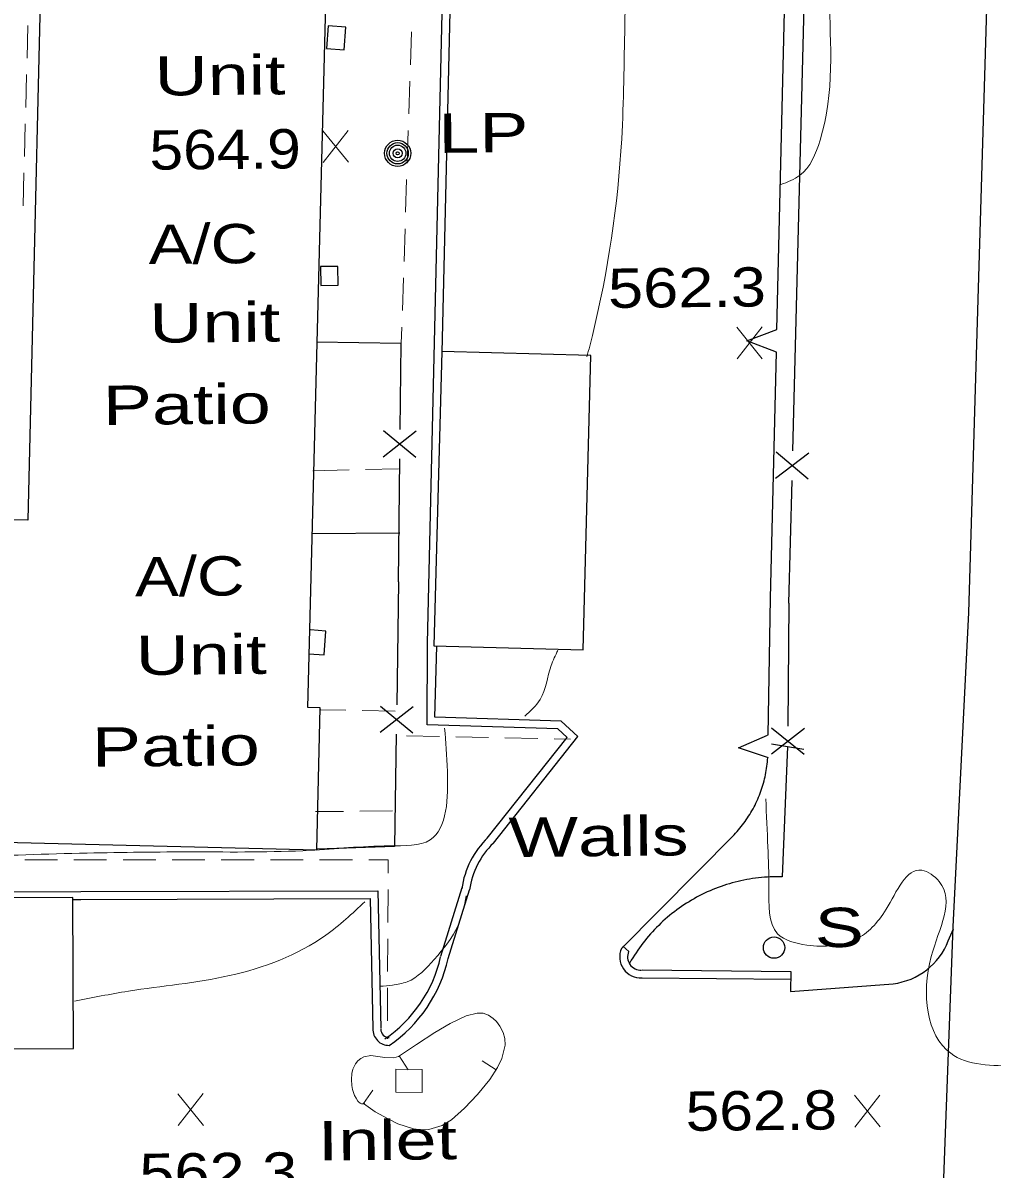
# Model space of a CAD drawing. Extents: x 2361708 to 2370558, y 6977955 to 6991887.
# Drawn here: x 2366129.1 to 2366247.3, y 6986721.6 to 6986861.5 of the extents above; entities that cross this region are included whole.
import ezdxf

# ---------------------------------------------------------------- set-up
doc = ezdxf.new("R2010")
doc.units = 0
doc.header["$LTSCALE"] = 1.9
for name, color, linetype, lineweight in [('11', 7, 'Continuous', 25), ('13', 7, 'Continuous', 13), ('14', 7, 'Continuous', 13), ('17', 7, 'Continuous', 25), ('18', 7, 'Continuous', 25), ('2', 7, 'Continuous', 25), ('20', 7, 'Continuous', 25), ('21', 7, 'Continuous', 25), ('23', 7, 'Continuous', 25), ('31', 7, 'Continuous', 13), ('35', 7, 'Continuous', 13), ('37', 7, 'Continuous', 13), ('9', 7, 'Continuous', 13)]:
    doc.layers.add(name, color=color, linetype=linetype, lineweight=lineweight)

msp = doc.modelspace()

# ---------------------------------------------------------------- linework, layer by layer
at = {"layer": '11'}
for points in [[(2366131.818, 6986891.526), (2366129.671, 6986800.841), (2366127.67, 6986800.892), (2366126.715, 6986761.541), (2366164.916, 6986760.604), (2366165.341, 6986777.929), (2366163.83, 6986777.965), (2366167.304, 6986913.144), (2366169.234, 6986913.093), (2366169.659, 6986928.407), (2366174.28, 6986928.271), (2366175.16, 6986958.751), (2366133.547, 6986959.945), (2366132.705, 6986930.746), (2366130.524, 6986930.805), (2366129.497, 6986891.583)], [(2366180.178, 6986821.442), (2366179.219, 6986785.511), (2366197.435, 6986785.025), (2366198.392, 6986820.955)], [(2366135.15, 6986754.771), (2366027.718, 6986754.398), (2366027.783, 6986735.978), (2366135.215, 6986736.361)]]:
    msp.add_lwpolyline(points, close=True, dxfattribs=at)
at = {"layer": '13'}
for p, q in [((2366129.676, 6986861.234), (2366129.564, 6986857.232)), ((2366176.364, 6986856.428), (2366176.496, 6986860.429)), ((2366129.513, 6986855.232), (2366129.401, 6986851.23)), ((2366176.161, 6986850.425), (2366176.293, 6986854.427)), ((2366129.351, 6986849.23), (2366129.239, 6986845.229)), ((2366175.969, 6986844.424), (2366176.1, 6986848.425)), ((2366129.187, 6986843.228), (2366129.086, 6986839.227)), ((2366175.765, 6986838.421), (2366175.897, 6986842.423)), ((2366175.573, 6986832.419), (2366175.704, 6986836.42)), ((2366175.37, 6986826.417), (2366175.502, 6986830.418)), ((2366175.228, 6986822.415), (2366175.299, 6986824.416)), ((2366179.895, 6986774.438), (2366175.894, 6986774.52)), ((2366185.896, 6986774.315), (2366181.895, 6986774.397)), ((2366191.898, 6986774.192), (2366187.897, 6986774.274)), ((2366195.899, 6986774.11), (2366193.898, 6986774.151)), ((2366129.275, 6986759.385), (2366133.276, 6986759.383)), ((2366135.276, 6986759.382), (2366139.276, 6986759.38)), ((2366141.276, 6986759.379), (2366145.276, 6986759.378)), ((2366147.276, 6986759.377), (2366151.277, 6986759.375)), ((2366153.277, 6986759.374), (2366157.277, 6986759.372)), ((2366159.277, 6986759.371), (2366163.277, 6986759.379)), ((2366165.277, 6986759.378), (2366169.277, 6986759.386)), ((2366173.622, 6986755.747), (2366173.61, 6986751.747)), ((2366173.599, 6986749.746), (2366173.577, 6986745.746)), ((2366173.567, 6986743.746), (2366173.555, 6986739.745)), ((2366173.544, 6986737.745), (2366173.546, 6986737.535))]:
    msp.add_line(p, q, dxfattribs=at)
msp.add_lwpolyline([(2366171.278, 6986759.385), (2366173.638, 6986759.387), (2366173.633, 6986757.747)], dxfattribs=at)
at = {"layer": '14'}
for p, q in [((2366168.884, 6986806.974), (2366164.425, 6986806.872)), ((2366174.884, 6986807.111), (2366170.884, 6986807.023)), ((2366168.473, 6986777.639), (2366165.413, 6986777.68)), ((2366174.475, 6986777.546), (2366170.474, 6986777.608)), ((2366168.171, 6986765.306), (2366164.781, 6986765.283)), ((2366174.171, 6986765.363), (2366170.171, 6986765.325))]:
    msp.add_line(p, q, dxfattribs=at)
at = {"layer": '17'}
for p, q in [((2366177.07, 6986811.692), (2366173.03, 6986808.544)), ((2366177.031, 6986808.492), (2366173.069, 6986811.744)), ((2366174.885, 6986793.32), (2366175.062, 6986808.323)), ((2366224.998, 6986809.039), (2366220.917, 6986805.939)), ((2366224.918, 6986805.838), (2366221.007, 6986809.141)), ((2366222.562, 6986790.694), (2366222.949, 6986805.688)), ((2366175.068, 6986799.243), (2366164.268, 6986799.19)), ((2366174.885, 6986793.32), (2366174.678, 6986778.318)), ((2366222.562, 6986790.694), (2366222.425, 6986775.692)), ((2366172.66, 6986774.949), (2366176.7, 6986778.097)), ((2366172.699, 6986778.149), (2366176.66, 6986774.897)), ((2366220.417, 6986772.313), (2366224.447, 6986775.472)), ((2366220.447, 6986775.514), (2366224.417, 6986772.271))]:
    msp.add_line(p, q, dxfattribs=at)
for points in [[(2366223.045, 6986809.29), (2366224.428, 6986863.575), (2366224.574, 6986869.267)], [(2366175.108, 6986811.924), (2366175.228, 6986822.415), (2366164.876, 6986822.557)], [(2366174.622, 6986774.717), (2366174.432, 6986761.015), (2366164.995, 6986760.675)], [(2366220.425, 6986773.544), (2366222.399, 6986773.212), (2366224.372, 6986772.881)]]:
    msp.add_lwpolyline(points, dxfattribs=at)
at = {"layer": '18'}
for p, q in [((2366221.084, 6986824.102), (2366222.493, 6986884.088)), ((2366220.316, 6986791.343), (2366221.021, 6986821.331)), ((2366220.015, 6986774.619), (2366220.316, 6986791.343)), ((2366222.399, 6986773.212), (2366221.73, 6986757.315))]:
    msp.add_line(p, q, dxfattribs=at)
for points in [[(2366221.021, 6986821.331), (2366217.426, 6986822.737), (2366221.084, 6986824.102)], [(2366220.041, 6986771.849), (2366216.38, 6986773.055), (2366219.955, 6986774.619)], [(2366202.112, 6986748.578), (2366215.861, 6986762.449), (2366216.039, 6986762.641), (2366216.217, 6986762.833), (2366216.385, 6986763.034), (2366216.553, 6986763.236), (2366216.721, 6986763.437), (2366216.879, 6986763.639), (2366217.047, 6986763.85), (2366217.196, 6986764.062), (2366217.343, 6986764.273), (2366217.491, 6986764.495), (2366217.639, 6986764.707), (2366217.777, 6986764.928), (2366217.915, 6986765.159), (2366218.043, 6986765.38), (2366218.171, 6986765.611), (2366218.298, 6986765.843), (2366218.416, 6986766.074), (2366218.534, 6986766.305), (2366218.642, 6986766.546), (2366218.749, 6986766.787), (2366218.847, 6986767.028), (2366218.945, 6986767.269), (2366219.043, 6986767.51), (2366219.13, 6986767.76), (2366219.217, 6986768.011), (2366219.305, 6986768.253), (2366219.383, 6986768.503), (2366219.451, 6986768.754), (2366219.518, 6986769.014), (2366219.586, 6986769.265), (2366219.643, 6986769.516), (2366219.701, 6986769.776), (2366219.749, 6986770.026), (2366219.796, 6986770.287), (2366219.834, 6986770.547), (2366219.871, 6986770.808), (2366219.909, 6986771.068), (2366219.936, 6986771.328), (2366219.954, 6986771.588), (2366219.981, 6986771.849)], [(2366221.73, 6986757.315), (2366221.37, 6986757.321), (2366221.01, 6986757.318), (2366220.65, 6986757.314), (2366220.28, 6986757.301), (2366219.92, 6986757.287), (2366219.56, 6986757.264), (2366219.2, 6986757.231), (2366218.841, 6986757.187), (2366218.481, 6986757.144), (2366218.122, 6986757.1), (2366217.762, 6986757.037), (2366217.413, 6986756.984), (2366217.053, 6986756.91), (2366216.704, 6986756.837), (2366216.345, 6986756.754), (2366215.996, 6986756.67), (2366215.647, 6986756.577), (2366215.297, 6986756.474), (2366214.948, 6986756.37), (2366214.61, 6986756.257), (2366214.271, 6986756.144), (2366213.932, 6986756.021), (2366213.593, 6986755.887), (2366213.254, 6986755.754), (2366212.925, 6986755.611), (2366212.587, 6986755.468), (2366212.258, 6986755.315), (2366211.94, 6986755.151), (2366211.611, 6986754.988), (2366211.293, 6986754.815), (2366210.975, 6986754.642), (2366210.666, 6986754.469), (2366210.358, 6986754.276), (2366210.05, 6986754.084), (2366209.742, 6986753.891), (2366209.444, 6986753.688), (2366209.145, 6986753.485), (2366208.858, 6986753.272), (2366208.57, 6986753.049), (2366208.282, 6986752.827), (2366207.994, 6986752.604), (2366207.726, 6986752.371), (2366207.448, 6986752.139), (2366207.181, 6986751.886), (2366206.913, 6986751.644), (2366206.656, 6986751.391), (2366206.398, 6986751.139), (2366206.151, 6986750.877), (2366205.903, 6986750.614), (2366205.655, 6986750.341), (2366205.418, 6986750.069), (2366205.19, 6986749.797), (2366204.963, 6986749.515), (2366204.736, 6986749.233), (2366204.519, 6986748.941), (2366204.301, 6986748.649), (2366204.094, 6986748.357), (2366203.897, 6986748.055), (2366203.7, 6986747.753), (2366203.503, 6986747.441), (2366203.316, 6986747.129), (2366203.139, 6986746.818), (2366203.07, 6986746.707)]]:
    msp.add_lwpolyline(points, dxfattribs=at)
at = {"layer": '2'}
for p, q in [((2366244.494, 6986789.563), (2366247.106, 6986876.532)), ((2366180.239, 6986821.303), (2366181.47, 6986874.787)), ((2366180.06, 6986747.618), (2366182.66, 6986756.003)), ((2366180.973, 6986747.337), (2366183.573, 6986755.721)), ((2366242.005, 6986749.517), (2366242.661, 6986750.954)), ((2366202.996, 6986748.196), (2366202.289, 6986748.849)), ((2366204.637, 6986745.942), (2366222.8, 6986745.765)), ((2366204.626, 6986744.982), (2366222.789, 6986744.804))]:
    msp.add_line(p, q, dxfattribs=at)
for points in [[(2366178.456, 6986785.814), (2366180.517, 6986875.008), (2366182.634, 6986957.293), (2366198.796, 6986957.246), (2366200.114, 6986958.469), (2366200.685, 6986975.165)], [(2366240.412, 6986692.059), (2366242.589, 6986751.213), (2366244.494, 6986789.563)], [(2366185.723, 6986762.012), (2366195.497, 6986774.336), (2366194.366, 6986775.375), (2366178.391, 6986775.873), (2366178.456, 6986785.814)], [(2366186.479, 6986761.42), (2366196.805, 6986774.439), (2366194.748, 6986776.319), (2366179.342, 6986776.802), (2366179.57, 6986785.485)], [(2365972.238, 6986739.389), (2365972.891, 6986754.866), (2366024.41, 6986755.196), (2366136.123, 6986755.51), (2366172.383, 6986755.615), (2366172.744, 6986738.798)], [(2366135.132, 6986754.55), (2366136.122, 6986754.55), (2366171.443, 6986754.656), (2366171.784, 6986738.778)], [(2366222.8, 6986745.765), (2366222.763, 6986743.314), (2366235.275, 6986744.263)]]:
    msp.add_lwpolyline(points, dxfattribs=at)
for centre, radius, start, end in [((2366193.359, 6986754.321), 10.846, 134.10561, 171.85456), ((2366193.359, 6986754.321), 9.886, 134.10561, 171.85456), ((2366234.282, 6986752.473), 8.27, 276.89733, 339.06023), ((2366204.471, 6986747.55), 2.574, 156.4531, 273.45474), ((2366204.471, 6986747.55), 1.614, 156.4531, 273.45474), ((2366163.948, 6986751.156), 16.488, 304.2716, 347.35567), ((2366163.948, 6986751.156), 17.448, 304.2716, 347.35567), ((2366173.728, 6986738.686), 1.946, 177.2618, 271.33569), ((2366173.728, 6986738.686), 0.986, 177.2618, 271.33569)]:
    msp.add_arc(centre, radius, start, end, dxfattribs=at)
at = {"layer": '20'}
for radius in [1.6, 1.3, 1, 0.539, 0.192]:
    msp.add_circle((2366174.797, 6986845.622), radius, dxfattribs=at)
at = {"layer": '21'}
msp.add_circle((2366220.742, 6986748.675), 1.3, dxfattribs=at)
at = {"layer": '23'}
msp.add_line((2366163.958, 6986784.536), (2366165.819, 6986784.394), dxfattribs=at)
for points in [[(2366168.276, 6986858.251), (2366168.48, 6986861.033), (2366166.308, 6986861.192), (2366166.105, 6986858.41)], [(2366167.53, 6986829.522), (2366167.508, 6986831.812), (2366165.398, 6986831.792), (2366165.42, 6986829.502)]]:
    msp.add_lwpolyline(points, close=True, dxfattribs=at)
msp.add_lwpolyline([(2366165.819, 6986784.394), (2366166.041, 6986787.306), (2366164.15, 6986787.448)], dxfattribs=at)
at = {"layer": '31'}
for p, q in [((2366168.787, 6986844.525), (2366165.67, 6986848.376)), ((2366165.707, 6986844.496), (2366168.75, 6986848.405)), ((2366219.308, 6986820.555), (2366216.191, 6986824.405)), ((2366216.228, 6986820.526), (2366219.271, 6986824.434)), ((2366151.095, 6986726.971), (2366147.978, 6986730.821)), ((2366148.016, 6986726.942), (2366151.058, 6986730.851)), ((2366233.671, 6986726.797), (2366230.554, 6986730.648)), ((2366230.591, 6986726.767), (2366233.633, 6986730.677))]:
    msp.add_line(p, q, dxfattribs=at)
at = {"layer": '35'}
for points in [[(2366380.911, 6986785.251), (2366382.268, 6986813.966), (2366386.258, 6986864.446), (2366388.083, 6986917.526), (2366386.465, 6986969.843), (2366379.229, 6987018.737), (2366369.571, 6987062.657), (2366359.499, 6987118.434), (2366346.515, 6987163.982), (2366332.996, 6987216.326), (2366322.272, 6987255.606), (2366306.828, 6987311.562), (2366294.337, 6987352.575), (2366279.272, 6987408.674), (2366266.557, 6987447.065), (2366255.8, 6987497.105), (2366243.505, 6987538.57), (2366229.92, 6987570.512), (2366220.701, 6987604.986), (2366213.335, 6987636.027), (2366209.054, 6987648.728), (2366203.114, 6987665.562), (2366199.061, 6987672.143), (2366195.396, 6987673.659), (2366195.379, 6987671.298), (2366196.729, 6987663.871), (2366200.485, 6987645.436), (2366204.141, 6987621.679), (2366208.485, 6987591.929), (2366212.795, 6987565.689), (2366219.387, 6987528.72), (2366222.005, 6987515.324), (2366226.955, 6987480.62), (2366230.794, 6987448.235), (2366225.64, 6987440.165), (2366221.723, 6987442.998), (2366219.635, 6987452.238), (2366213.475, 6987477.461), (2366207.959, 6987504.27), (2366198.991, 6987542.896), (2366189.212, 6987578.425), (2366181.456, 6987606.433), (2366172.602, 6987639.37), (2366166.417, 6987654.552), (2366165.282, 6987651.931), (2366167.702, 6987636.203), (2366172.874, 6987607.571), (2366179.239, 6987565.129), (2366184.776, 6987536.041), (2366190.372, 6987503.913), (2366193.368, 6987474.91), (2366195.333, 6987451.277), (2366193.344, 6987436.518), (2366187.295, 6987420.579), (2366179.405, 6987404.803), (2366172.549, 6987391.747), (2366170.736, 6987368.889), (2366168.132, 6987351.434), (2366167.618, 6987340.368), (2366167.813, 6987321.889), (2366167.884, 6987307.079), (2366167.184, 6987302.912)], [(2366400.85, 6986784.431), (2366400.215, 6986811.236), (2366402.191, 6986850.557), (2366401.999, 6986898.068), (2366400.223, 6986942.813), (2366396.223, 6986999.527), (2366390.139, 6987046.092), (2366383.985, 6987085.345), (2366371.471, 6987135.129), (2366361.86, 6987174.029), (2366352.09, 6987210.748), (2366342.229, 6987250.666), (2366333.119, 6987285.36), (2366323.242, 6987323.849), (2366313.039, 6987357.723), (2366298.764, 6987399.159), (2366285.501, 6987462.446), (2366274.671, 6987499.105), (2366263.402, 6987534.709), (2366249.128, 6987571.835), (2366239.018, 6987602.26), (2366223.361, 6987638.603), (2366219.238, 6987646.234), (2366214.425, 6987656.089)], [(2366356.393, 6986786.018), (2366357.092, 6986817.626), (2366366.911, 6986871.412), (2366368.373, 6986925.769), (2366368.693, 6986970.954), (2366366.616, 6987002.156), (2366358.504, 6987046.49), (2366347.683, 6987084.34), (2366336.263, 6987133.713), (2366324.876, 6987184.767), (2366312.559, 6987229.602), (2366299.274, 6987274.148), (2366288.315, 6987312.895), (2366276.454, 6987359.155), (2366262.317, 6987399.692), (2366253.175, 6987441.927), (2366244.685, 6987479.728), (2366235.681, 6987519.934), (2366229.47, 6987542.096), (2366220.766, 6987568.725), (2366215.465, 6987586.755), (2366212.571, 6987586.088), (2366213.117, 6987582.302), (2366216.461, 6987562.974), (2366222.31, 6987528.408), (2366226.131, 6987501.053), (2366229.552, 6987474.714), (2366234.936, 6987444.874), (2366240.185, 6987411.362), (2366243.723, 6987380.034), (2366248.821, 6987352.972), (2366253.896, 6987319.908), (2366256.392, 6987303.541)], [(2366265.783, 6987285.639), (2366271.331, 6987252.291), (2366276.208, 6987218.966), (2366280.352, 6987188.164), (2366285.78, 6987151.574), (2366290.118, 6987116.113), (2366294.332, 6987085.232), (2366297.162, 6987053.757), (2366300.626, 6987015.498), (2366301.816, 6986987.148), (2366303.771, 6986953.056), (2366304.036, 6986926.207), (2366304.144, 6986891.786), (2366303.956, 6986857.922), (2366302.998, 6986840.903), (2366301.638, 6986831.469), (2366299.99, 6986832.263), (2366299.413, 6986835.148), (2366298.342, 6986845.728), (2366296.409, 6986870.151), (2366295.632, 6986891.975), (2366294.378, 6986916.544), (2366292.199, 6986948.955), (2366289.618, 6986984.772), (2366288.129, 6987014.099), (2366285.204, 6987034.553), (2366278.935, 6987067.024), (2366274.065, 6987094.229), (2366269.76, 6987116.829), (2366266.103, 6987139.646), (2366258.783, 6987165.857), (2366255.245, 6987177.124), (2366253.174, 6987176.164), (2366253.126, 6987172.824), (2366254.482, 6987161.756), (2366258.232, 6987134.48), (2366262.036, 6987109.895), (2366266.618, 6987077.098), (2366270.953, 6987033.507), (2366274.05, 6986997.124), (2366275.995, 6986955.641), (2366272.413, 6986923.265), (2366266.767, 6986893.34), (2366257.973, 6986882.176), (2366250.087, 6986886.001), (2366242.666, 6986894.411), (2366238.236, 6986893.268), (2366232.422, 6986892.663), (2366229.345, 6986886.003), (2366227.469, 6986864.565), (2366226.364, 6986847.213), (2366223.865, 6986842.919), (2366221.586, 6986841.798)], [(2366223.302, 6986935.689), (2366219.268, 6986935.07), (2366214.197, 6986926.691), (2366210.148, 6986912.922), (2366207.821, 6986898.949), (2366203.339, 6986875.015), (2366202.141, 6986847.383), (2366198.56, 6986823.368), (2366197.904, 6986820.781)], [(2366271.185, 6986789.597), (2366271.007, 6986770.494), (2366264.89, 6986746.965), (2366258.481, 6986737.394), (2366250.289, 6986734.425), (2366242.306, 6986735.77), (2366239.923, 6986747.568), (2366240.896, 6986756.737), (2366238.763, 6986758.127), (2366234.408, 6986753.356), (2366230.733, 6986749.69), (2366224.739, 6986748.983), (2366221.176, 6986750.369), (2366220.112, 6986756.019), (2366219.985, 6986760.958), (2366219.729, 6986766.846)], [(2366194.345, 6986784.945), (2366193.533, 6986783.088), (2366192.182, 6986778.964), (2366190.302, 6986776.906)], [(2366180.525, 6986775.474), (2366180.875, 6986770.167), (2366178.755, 6986761.816), (2366173.802, 6986761.089), (2366164.086, 6986760.546), (2366149.888, 6986760.351), (2366136.908, 6986760.208), (2366121.902, 6986759.745), (2366110.694, 6986759.428), (2366096.703, 6986759.475), (2366080.451, 6986759.56), (2366064.279, 6986759.736), (2366046.974, 6986759.172), (2366031.269, 6986758.512), (2366018.613, 6986757.041), (2366007.152, 6986756.002), (2365994.616, 6986755.473), (2365990.711, 6986755.016)], [(2366183.18, 6986754.998), (2366182.184, 6986751.428), (2366179.264, 6986747.23), (2366175.949, 6986744.499), (2366174.163, 6986744.102), (2366172.675, 6986743.947)], [(2366170.806, 6986754.28), (2366166.015, 6986750.184), (2366154.281, 6986745.252), (2366141.929, 6986743.355), (2366135.34, 6986742.122)]]:
    msp.add_spline(points, degree=3, dxfattribs=at)
at = {"layer": '37'}
for p, q in [((2366174.966, 6986735.448), (2366176.062, 6986733.769)), ((2366186.803, 6986733.751), (2366185.132, 6986734.845)), ((2366170.631, 6986729.647), (2366171.785, 6986731.278))]:
    msp.add_line(p, q, dxfattribs=at)
msp.add_lwpolyline([(2366170.631, 6986729.647), (2366172.07, 6986728.631), (2366173.629, 6986727.756), (2366174.834, 6986727.177), (2366176.73, 6986726.555), (2366177.672, 6986726.434), (2366178.591, 6986726.463), (2366180.217, 6986726.968), (2366181.36, 6986727.659), (2366182.976, 6986729.065), (2366184.541, 6986730.75), (2366186.044, 6986732.584), (2366186.999, 6986734.043), (2366187.529, 6986735.148), (2366187.924, 6986736.782), (2366187.896, 6986737.572), (2366187.679, 6986738.33), (2366187.272, 6986739.086), (2366186.846, 6986739.642), (2366186.473, 6986740.018), (2366185.868, 6986740.443), (2366185.217, 6986740.656), (2366184.487, 6986740.66), (2366183.179, 6986740.357), (2366181.218, 6986739.419), (2366179.328, 6986738.32), (2366177.103, 6986736.839), (2366174.896, 6986735.398), (2366174.338, 6986735.212), (2366173.237, 6986735.252), (2366171.505, 6986735.486), (2366170.686, 6986735.348), (2366170.308, 6986735.154), (2366169.952, 6986734.841), (2366169.665, 6986734.478), (2366169.341, 6986733.825), (2366169.216, 6986733.324), (2366169.163, 6986732.563), (2366169.21, 6986731.824), (2366169.284, 6986731.344), (2366169.531, 6986730.637), (2366169.715, 6986730.289), (2366169.948, 6986729.941), (2366170.029, 6986729.842), (2366170.22, 6986729.703), (2366170.381, 6986729.625), (2366170.491, 6986729.596), (2366170.651, 6986729.597), (2366170.721, 6986729.628), (2366170.77, 6986729.678)], dxfattribs=at)
at = {"layer": '9'}
msp.add_lwpolyline([(2366174.557, 6986731.014), (2366177.788, 6986730.995), (2366177.802, 6986733.816), (2366174.571, 6986733.835)], close=True, dxfattribs=at)

# ---------------------------------------------------------------- texts
at = {"layer": '14', "width": 1.4}
for p in [(2366138.841, 6986812.458), (2366137.508, 6986770.734)]:
    msp.add_text('Patio', height=4.8, rotation=0.545, dxfattribs=at).set_placement(p)
at = {"layer": '18', "width": 1.4}
msp.add_text('Walls', height=4.8, rotation=0.545, dxfattribs=at).set_placement((2366188.355, 6986759.728))
at = {"layer": '20'}
for s, width, p in [('Unit', 1.4, (2366145.148, 6986852.661)), ('  LP', 1.4, (2366174.797, 6986845.622)), ('A/C', 1.25, (2366144.414, 6986832.093)), ('Unit', 1.4, (2366144.505, 6986822.493)), ('A/C', 1.25, (2366142.75, 6986791.535)), ('Unit', 1.4, (2366142.842, 6986781.935))]:
    msp.add_text(s, height=4.8, rotation=0.545, dxfattribs=dict(at, width=width)).set_placement(p)
at = {"layer": '21', "width": 1.4}
msp.add_text('  S', height=4.8, rotation=0.545, dxfattribs=at).set_placement((2366220.732, 6986748.665))
at = {"layer": '31'}
for s, width, p in [('564.9', 1.15, (2366144.525, 6986843.614)), ('562.3', 1.2, (2366200.498, 6986826.746)), ('562.8', 1.15, (2366209.974, 6986726.301)), ('562.3', 1.2, (2366143.293, 6986718.717))]:
    msp.add_text(s, height=4.8, rotation=0.545, dxfattribs=dict(at, width=width)).set_placement(p)
at = {"layer": '9', "width": 1.4}
msp.add_text('Inlet', height=4.8, rotation=0.545, dxfattribs=at).set_placement((2366165.077, 6986722.684))

doc.saveas('drawing.dxf')
